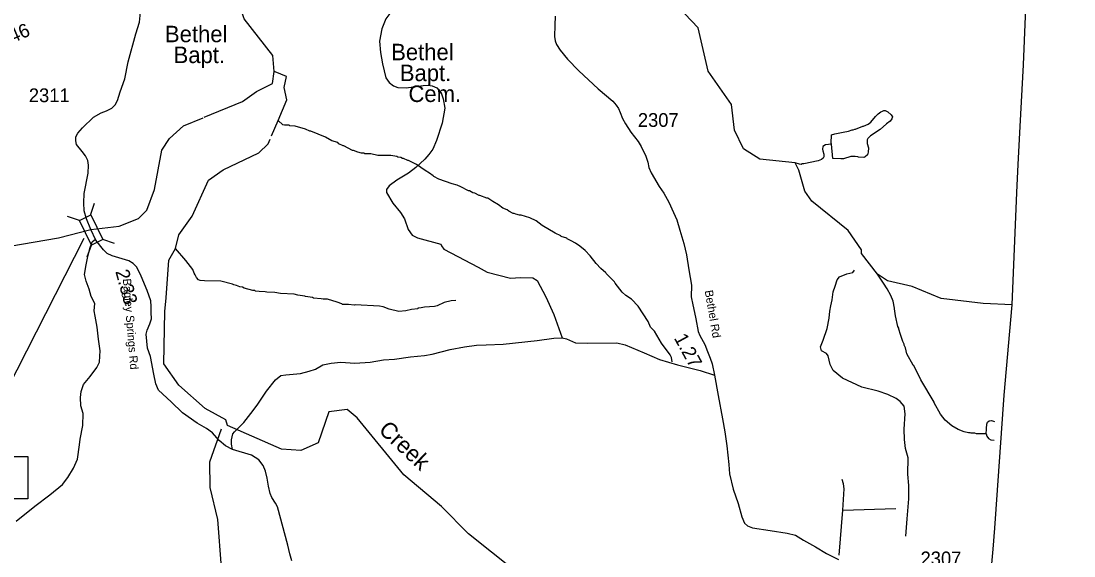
# Model space of a CAD drawing. Extents: x 1248224 to 1454986, y 825081 to 985870.
# Drawn here: x 1437975 to 1447562, y 896761 to 901631 of the extents above; entities that cross this region are included whole.
import ezdxf

# ---------------------------------------------------------------- set-up
doc = ezdxf.new("R2010")
doc.units = 0
for name, color, linetype in [('Exist Boundary Political CountyLine', 7, 'Continuous'), ('Exist Cultural Cemetery Label', 7, 'Continuous'), ('Exist Cultural Church with Cemetery Label', 7, 'Continuous'), ('Exist Hydrographic Creek Single Shore', 7, 'Continuous'), ('Exist Hydrographic Creek Single Shore Label', 7, 'Continuous'), ('Exist Hydrographic Misc Water Feature', 7, 'Continuous'), ('Exist Road Non-System Type 51', 7, 'Continuous'), ('Exist Road Secondary Mileage Hundredths English Label', 7, 'Continuous'), ('Exist Road Secondary Structure Standard Bridge Attributed CELL', 7, 'Continuous'), ('Exist Road Secondary Structure Standard Bridge Number Label', 7, 'Continuous'), ('Exist Road Secondary Type 51 Attributed', 7, 'Continuous'), ('Exist Road Secondary Type 51 Label', 7, 'Continuous'), ('Exist Road Secondary Type 51 Number Label', 7, 'Continuous')]:
    doc.layers.add(name, color=color, linetype=linetype)

msp = doc.modelspace()

# ---------------------------------------------------------------- linework, layer by layer
at = {"layer": 'Exist Boundary Political CountyLine'}
msp.add_lwpolyline([(1446799.8, 896521.5), (1446825.8, 896823.5), (1446841.8, 897015.6), (1446926.8, 898224.2), (1446998.8, 899046.2), (1447042.8, 900070.9), (1447055.8, 900324.4), (1447072.8, 900671.9), (1447103.8, 901231.8), (1447340.8, 906984.9), (1447562.3, 910136.3)], dxfattribs=at)
at = {"layer": 'Exist Hydrographic Creek Single Shore'}
for points in [[(1438609.1, 899734.3), (1438868.7, 899762.3), (1439045.7, 899834.4), (1439121.8, 899908.3), (1439191.7, 900097.2), (1439257.7, 900453.8), (1439326.7, 900560.8), (1439453.7, 900676.4), (1439631.9, 900750)], [(1439297.7, 899110.2), (1439321.7, 899454.5), (1439381.8, 899561.5), (1439410.6, 899683), (1439534.6, 899855.1), (1439681.2, 900182.3), (1439816.5, 900275.4), (1440138.9, 900431.6), (1440223.9, 900512), (1440242.9, 900556.1)], [(1437872.7, 899582.1), (1438315.3, 899656.3), (1438609.1, 899734.3)], [(1439856.2, 897949.6), (1439841.1, 897999.3), (1439651.1, 898104.7), (1439413.2, 898316.5), (1439275.2, 898509.6), (1439285.1, 898985.4), (1439297.7, 899110.2)], [(1442514.7, 896464.9), (1442467.8, 896630.1), (1442049.8, 896963.5), (1441803.7, 897211.4), (1441459.8, 897500.8), (1441035.7, 898018.1), (1440945.7, 898095.4), (1440778.8, 898072.6), (1440681.7, 897792.1), (1440521.7, 897719.9), (1440346.7, 897733.2), (1439856.2, 897949.6)]]:
    msp.add_lwpolyline(points, dxfattribs=at)
at = {"layer": 'Exist Hydrographic Misc Water Feature'}
for points in [[(1440278.5, 901171.3), (1440267.2, 901318), (1440006.8, 901650.1), (1439911.7, 901934.3), (1439917.7, 902095)], [(1445772.8, 899327.7), (1445626.8, 899514.5), (1445626.8, 899547.3), (1445505.8, 899723.7), (1445176.8, 899989.7), (1445111.8, 900083), (1445057.8, 900274.5), (1445023.1, 900338.8), (1444700.8, 900373.7), (1444552.8, 900468.5), (1444472.8, 900637.6), (1444443.8, 900871.2), (1444232.8, 901174.2), (1444140.8, 901570), (1444017.8, 901697.3)], [(1439642.2, 900754.2), (1439991.7, 900898.6), (1440118.7, 900988), (1440264.4, 901061.3), (1440278.5, 901171.3)], [(1440255.3, 900584.7), (1440315.4, 900723.9), (1440394.1, 900914.6), (1440371.5, 901024.6), (1440391.3, 901126.2), (1440288.7, 901168.4), (1440278.5, 901171.3)], [(1445353.3, 900511), (1445352, 900520.1), (1445353.5, 900593.6), (1445383.8, 900605.4), (1445462.1, 900617.7), (1445510.3, 900628.5), (1445542.6, 900639.9), (1445550.6, 900639.7), (1445566.7, 900647.3), (1445574.7, 900647.2), (1445639.3, 900673.7), (1445647.3, 900673.5), (1445687.7, 900692.6), (1445712.1, 900710.1), (1445755.2, 900763.1), (1445779.7, 900786.6), (1445804.1, 900804.1), (1445820.3, 900811.7), (1445830.4, 900815.5), (1445842.4, 900815.2), (1445866.2, 900804.7), (1445897.5, 900776), (1445909.1, 900757.7), (1445902.8, 900739.9), (1445888.2, 900718.2), (1445855.7, 900694.9), (1445798.6, 900644.1), (1445709.4, 900586.1), (1445686.8, 900562.6), (1445678.5, 900548.8), (1445679.9, 900516.8), (1445690.9, 900476.5), (1445690.1, 900436.5), (1445683.6, 900412.6), (1445661.2, 900393.1), (1445649.1, 900389.4), (1445601.1, 900390.5), (1445593.2, 900394.7), (1445569.2, 900397.1), (1445529.3, 900396.1), (1445464.9, 900377.4), (1445440.8, 900376), (1445367.4, 900380.1), (1445353.3, 900511)], [(1443904.1, 898527.3), (1443897, 898567.5), (1443885.5, 898591.8), (1443807.9, 898697.5), (1443742.2, 898807), (1443707, 898843.8), (1443684.1, 898896.3), (1443595.2, 899036.3), (1443532.6, 899097.7), (1443481.2, 899131), (1443447.9, 899161.7), (1443383.7, 899245.2), (1443379.9, 899255.2), (1443301.7, 899333), (1443299.4, 899338.7), (1443253.8, 899378.5), (1443211.7, 899423.1), (1443157.1, 899494.3), (1443110.3, 899543.3), (1443063.1, 899582.4), (1443023.6, 899607.3), (1442984.2, 899630.2), (1442946.5, 899647.1), (1442944.6, 899653), (1442893, 899670.2), (1442889.8, 899675.4), (1442837.7, 899699.5), (1442719.2, 899770.1), (1442664.1, 899811.4), (1442608.7, 899840.6), (1442529.3, 899862.4), (1442513.3, 899862.8), (1442481.4, 899871.5), (1442465.6, 899879.8), (1442457.6, 899880), (1442416.1, 899900.9), (1442402.3, 899913.2), (1442361.5, 899928.7), (1442323.3, 899959.1), (1442270.8, 899986.7), (1442224.6, 900017.2), (1442216.6, 900017.4), (1442153.2, 900042.8), (1442145.2, 900043), (1442105.6, 900063.9), (1442089.7, 900068.3), (1442058.1, 900085), (1442050.1, 900085.2), (1441978.9, 900122.8), (1441947.2, 900135.5), (1441899.4, 900148.5), (1441780.4, 900191.2), (1441732.9, 900216.3), (1441728.4, 900222.3), (1441693.6, 900247.2), (1441654.1, 900270), (1441575.3, 900323.8), (1441504.1, 900361.4), (1441496.1, 900361.6), (1441456.5, 900378.5), (1441448.5, 900378.7), (1441432.6, 900387), (1441406.8, 900391.6), (1441396.9, 900397.8), (1441342.4, 900405.7), (1441225.1, 900407.6), (1441161.5, 900421), (1441105.5, 900422.3), (1441097.6, 900426.5), (1441073.6, 900427), (1441041.7, 900435.7), (1441002.1, 900452.6), (1440994.1, 900452.8), (1440915, 900494.6), (1440907, 900494.8), (1440869.5, 900513.6), (1440859.6, 900523.8), (1440804.1, 900541.1), (1440746.4, 900574.3), (1440614, 900629.4), (1440606, 900629.5), (1440566.4, 900646.4), (1440470.9, 900672.5), (1440423.1, 900677.6), (1440415.2, 900681.8), (1440375.2, 900682.7), (1440359.3, 900687), (1440315.4, 900723.9)], [(1445353.3, 900511), (1445299.6, 900503.2), (1445277.2, 900489.7), (1445272.7, 900465.8), (1445274.4, 900449.7), (1445285.8, 900417.5), (1445285.2, 900393.5), (1445278.9, 900381.6), (1445264.6, 900370), (1445232.4, 900358.7), (1445103.8, 900329.6), (1445087.8, 900329.9), (1445079.8, 900326.1), (1445063.8, 900326.4), (1445023.1, 900338.8)], [(1441932.8, 899085.6), (1441892.9, 899084.6), (1441828.5, 899069.9), (1441763.9, 899039.4), (1441739.7, 899031.9), (1441649.6, 899025.9), (1441619.4, 899018.6), (1441589.4, 899017.2), (1441587.2, 899011.3), (1441529.6, 899003.9), (1441477.8, 898992.1), (1441414, 898987.2), (1441327.2, 899009.1), (1441271.7, 899030.4), (1441239.8, 899035.1), (1441016.1, 899046), (1441008, 899044.2), (1440957.4, 899050), (1440900.1, 899050.7), (1440897, 899055.8), (1440852.6, 899071.7), (1440765.2, 899097.6), (1440725.2, 899098.5), (1440709.3, 899102.9), (1440637.4, 899108.5), (1440629.5, 899112.7), (1440565.7, 899122.1), (1440557.8, 899126.3), (1440494, 899135.8), (1440462.2, 899144.5), (1440338.4, 899151.2), (1440286.6, 899160.4), (1440214.6, 899161.9), (1440198.7, 899166.3), (1440142.7, 899167.5), (1440110.9, 899172.3), (1440103, 899176.5), (1440087, 899176.8), (1440007.4, 899198.6), (1439991.6, 899206.9), (1439967.6, 899211.4), (1439935.9, 899224.1), (1439912.1, 899228.7), (1439900.2, 899235), (1439792.8, 899263.4), (1439644.9, 899264.6), (1439604.9, 899267.6), (1439591, 899273.9), (1439573.5, 899296.3), (1439562, 899320.5), (1439550.4, 899336.8), (1439539.2, 899369.1), (1439476.9, 899450.5), (1439381.8, 899561.5)], [(1446998.8, 899046.2), (1446734.8, 899058.8), (1446351.8, 899105.9), (1446087.8, 899213.1), (1445863.8, 899266.8), (1445772.8, 899327.7)], [(1446762, 897871.7), (1446674.3, 897873.6), (1446658.4, 897877.9), (1446626.4, 897878.6), (1446618.5, 897882.8), (1446602.5, 897883.1), (1446562.7, 897892.1), (1446507.1, 897913.3), (1446451.9, 897946.7), (1446388.9, 897996.1), (1446347.8, 898051.3), (1446288.5, 898154.4), (1446288.6, 898162.4), (1446169, 898365.1), (1446103.8, 898494.6), (1446098.5, 898497.9), (1446042.1, 898599.9), (1446027.3, 898656.3), (1446015.8, 898680.6), (1446016, 898688.6), (1446004.6, 898712.8), (1445982, 898777.4), (1445967, 898825.7), (1445967.2, 898833.7), (1445959.6, 898849.9), (1445937.7, 898946.4), (1445927.1, 899010.7), (1445928.8, 899017), (1445915.2, 899079.7), (1445893.7, 899131.4), (1445863, 899192.1), (1445828.1, 899243), (1445772.8, 899327.7)], [(1446762, 897871.7), (1446767.2, 897915), (1446765.4, 897922.9), (1446768.3, 897962.4), (1446774.6, 897978.3), (1446790.8, 897992), (1446812.9, 897993.4), (1446838.6, 897986.3)], [(1439148.7, 893578.2), (1439161.7, 893811.1), (1439248.7, 894026), (1439253.7, 894291.8), (1439229.7, 894318.6), (1439223.8, 894443.4), (1439089.8, 894820.4), (1439089, 894876.6), (1439276.8, 895026.7), (1439344.7, 895107.4), (1439350.7, 895392.9), (1439325.7, 895416.4), (1439256.7, 895703.4), (1439254.7, 896018.7), (1439348.7, 896151.3), (1439660.7, 896328.9), (1439745.7, 896425.7), (1439800.7, 896657.6), (1439767.8, 897091.7), (1439697.7, 897385.2), (1439693.7, 897618.4), (1439799.8, 897918.3)], [(1446762, 897871.7), (1446767.8, 897851.8), (1446783.4, 897830.1), (1446805.1, 897819.6), (1446835.3, 897813.8)]]:
    msp.add_lwpolyline(points, dxfattribs=at)
at = {"layer": 'Exist Road Non-System Type 51'}
for p, q in [((1445424, 896769.9), (1445459.2, 897177.7)), ((1445459.2, 897177.7), (1445942, 897193.4))]:
    msp.add_line(p, q, dxfattribs=at)
for points in [[(1441361.2, 901736.2), (1441295.7, 901651.4), (1441259.1, 901560.8), (1441239.8, 901448.9), (1441247.5, 901343.9), (1441264.9, 901239.7), (1441295.7, 901114.4)], [(1441295.7, 901114.4), (1441328.4, 901071), (1441365, 901040.2), (1441405.5, 901026.7), (1441482.6, 901022.8), (1441636.7, 901044), (1441683, 901047.9), (1441719.6, 901042.1), (1441761.9, 901022.8), (1441800.5, 900978.5), (1441819.7, 900922.5), (1441833.2, 900837.7), (1441810.1, 900700.8), (1441758.1, 900542.7), (1441725.3, 900464.6), (1441686.8, 900416.4), (1441652.1, 900372), (1441569.3, 900298.8), (1441503.8, 900246.7), (1441397.8, 900183.1), (1441326.5, 900131), (1441301.5, 900096.3), (1441301.5, 900069.3), (1441361.2, 899971.9), (1441430.6, 899887.1), (1441467.2, 899831.2), (1441499.9, 899732.9), (1441536.5, 899680.8), (1441584.7, 899657.7), (1441796.6, 899598.8), (1441804.3, 899585.3), (1441823.6, 899554.5), (1441887.2, 899519.8), (1442137.7, 899390.6), (1442218.6, 899344.3), (1442432.4, 899290.3), (1442523, 899296.1), (1442636.7, 899294.2), (1442675.2, 899269.1), (1442754.2, 899118.7), (1442827.4, 898960.6), (1442902.9, 898745.7)], [(1437930.4, 897078.1), (1438102, 897214.4), (1438238.2, 897317.9), (1438352.6, 897410.6), (1438401.6, 897476), (1438453.4, 897560.5), (1438488.8, 897642.3), (1438507.9, 897773.1), (1438513.3, 897824.9), (1438537.8, 897947.6), (1438540.5, 898056.6), (1438518.7, 898127.5), (1438515.7, 898202.5), (1438521.2, 898257), (1438543, 898322.4), (1438605.6, 898396), (1438665.5, 898477.8), (1438690, 898524.1), (1438692.8, 898578.6), (1438695.5, 898627.7), (1438679.1, 898734), (1438668.2, 898843), (1438651.2, 898945), (1438640.3, 898994.1), (1438645.8, 899059.5), (1438613.1, 899122.2), (1438594, 899190.3), (1438569.5, 899261.2), (1438553.2, 899323.9), (1438566.8, 899411.1), (1438580.4, 899471.1), (1438602.2, 899561), (1438621.3, 899621), (1438656.8, 899649.1)], [(1446032.1, 896941.5), (1446045.2, 897098.7), (1446058.3, 897282.2), (1446058.3, 897403.4), (1446048.5, 897505), (1446051.8, 897655.6), (1446028.9, 897740.8), (1446019, 897822.7), (1446015.8, 897914.4), (1446025.7, 898053.5), (1446015.9, 898125.5), (1445979.8, 898168.1), (1445943.8, 898194.3), (1445868.5, 898230.4), (1445780.2, 898259.9), (1445629.6, 898299.2), (1445456.1, 898381.1), (1445371, 898449.9), (1445341.5, 898505.5), (1445325.1, 898584.2), (1445308.8, 898603.8), (1445262.9, 898630), (1445253.1, 898666.1), (1445279.3, 898725), (1445315.3, 898833.1), (1445335, 898924.9), (1445338.7, 898988.9), (1445348.5, 899038), (1445361.6, 899093.7), (1445371.4, 899165.8), (1445387.8, 899218.2), (1445407.5, 899273.9), (1445427.1, 899303.4), (1445495.8, 899329.6), (1445548.2, 899342.7), (1445564.6, 899362.3)], [(1439900.3, 897731.7), (1439890.7, 897778.3), (1439890.7, 897817.3), (1439902.4, 897872), (1439918.1, 897891.5), (1440003.9, 897977.5), (1440066.4, 898059.5), (1440124.9, 898133.7), (1440210.8, 898262.7), (1440292.8, 898364.2), (1440339.6, 898403.3), (1440386.5, 898411.1), (1440519.2, 898422.8), (1440597.3, 898442.4), (1440655.8, 898461.9), (1440722.2, 898501), (1440800.3, 898516.6), (1440886.1, 898524.4), (1441015, 898516.6), (1441155.5, 898524.4), (1441276.5, 898547.8), (1441374.1, 898551.7), (1441522.4, 898575.2), (1441647.3, 898586.9), (1441717.6, 898598.6), (1441881.6, 898641.6), (1442014.3, 898665), (1442123.6, 898680.6), (1442209.5, 898684.6), (1442365.6, 898688.5), (1442674, 898723.6), (1442826.2, 898743.1), (1442902.9, 898745.7), (1442941.9, 898737.9), (1443023.9, 898702.7), (1443133.2, 898698.8), (1443398.7, 898702.7), (1443476.7, 898683.2), (1443648.5, 898609), (1443789, 898550.4), (1443953, 898499.6), (1444159.9, 898448.8), (1444289, 898405.5)], [(1445459.2, 897177.7), (1445469, 897371.4), (1445465.1, 897416.4), (1445451.4, 897457.4)]]:
    msp.add_lwpolyline(points, dxfattribs=at)
at = {"layer": 'Exist Road Secondary Structure Standard Bridge Attributed CELL'}
for p, q in [((1438608, 899864.5), (1438644.6, 899971.6)), ((1438506.4, 899814.6), (1438399.3, 899851.2)), ((1438578.6, 899484.7), (1438615.1, 899591.8)), ((1438826.2, 899606.2), (1438719.1, 899642.8))]:
    msp.add_line(p, q, dxfattribs=at)
msp.add_lwpolyline([(1438615.1, 899591.8), (1438506, 899814.4), (1438609.9, 899865.4), (1438719.1, 899642.8)], close=True, dxfattribs=at)
at = {"layer": 'Exist Road Secondary Structure Standard Bridge Number Label'}
msp.add_line((1438547.3, 899650.6), (1437588.3, 897778.3), dxfattribs=at)
msp.add_lwpolyline([(1437108.6, 897666), (1438037.6, 897666), (1438037.6, 897281.9), (1437108.6, 897281.9)], close=True, dxfattribs=at)
at = {"layer": 'Exist Road Secondary Type 51 Attributed'}
for points in [[(1438609.1, 899734.3), (1438570.6, 899831), (1438550.9, 899904.3), (1438548.1, 899975.4), (1438549.9, 900062.1), (1438584.9, 900247.3), (1438588.6, 900319.2), (1438583.1, 900359.7), (1438562.8, 900402.2), (1438531.5, 900444.6), (1438479.9, 900507.2), (1438472.6, 900539.6), (1438472.6, 900576.5), (1438491, 900609.7), (1438535.2, 900659.5), (1438634.7, 900755.3), (1438704.7, 900795.9), (1438754.4, 900814.3), (1438802.3, 900838.3), (1438831.8, 900867.8), (1438853.9, 900908.4), (1438877.8, 900985.8), (1438919.7, 901104.1), (1438951, 901260.8), (1439021, 901515.2), (1439052.3, 901620.3), (1439074.4, 901837.4)], [(1442837.1, 901674.8), (1442835.2, 901591.9), (1442833.4, 901490.5), (1442838.9, 901451.7), (1442851.8, 901418.5), (1442885, 901365.1), (1442951.1, 901284.8), (1443054.3, 901177.9), (1443231.1, 901013.8), (1443365.1, 900900.4), (1443394.6, 900865.3), (1443414.8, 900835.8), (1443429.6, 900797.1), (1443451.7, 900743.7), (1443479.3, 900695.7), (1443527.2, 900620.1), (1443593.5, 900533.5), (1443622.7, 900490.1), (1443663.3, 900399.8), (1443683.5, 900346.3), (1443692.7, 900298.4), (1443713, 900248.6), (1443786.7, 900125.1), (1443827, 900063.6), (1443874.9, 899980.6), (1443917.2, 899888.4), (1443944.9, 899822.1), (1443972.5, 899728), (1444009.3, 899604.5), (1444035.1, 899501.8), (1444055.3, 899367.2), (1444079.3, 899226.2), (1444077.4, 899121.1), (1444092.2, 899047.3), (1444106.9, 898977.3), (1444119.8, 898918.3), (1444140.1, 898804), (1444154.8, 898769.5), (1444200.8, 898686.5), (1444226.6, 898622), (1444250.6, 898561.1), (1444267.2, 898511.4), (1444289, 898405.5), (1444322.1, 898221.1), (1444362.7, 898009.1), (1444384.7, 897890), (1444403.1, 897764.6), (1444419.7, 897593.1), (1444427.1, 897508.9), (1444460.2, 897370.6), (1444506.3, 897239.7), (1444539.3, 897117.2), (1444561.4, 897060.1), (1444589, 897036.1), (1444636.9, 897017.7), (1444795.4, 896993.7), (1444951.9, 896969.7), (1445026.6, 896950), (1445100.3, 896905.7), (1445209, 896843), (1445310.3, 896784), (1445417.1, 896728.7)], [(1440441.3, 896718), (1440422.9, 896780.7), (1440404.4, 896858.1), (1440308.8, 897207.3), (1440292.2, 897240.5), (1440257.2, 897293.9), (1440242.5, 897330.8), (1440227.7, 897395.3), (1440214.9, 897469.1), (1440202, 897533.6), (1440179.9, 897585.2), (1440141.2, 897636.9), (1440074.9, 897677.4), (1439900.3, 897731.7), (1439835.8, 897764.9), (1439778.7, 897812.8), (1439719.8, 897882.9), (1439664.5, 897921.6), (1439578.7, 897968.7), (1439444.2, 898064.6), (1439342.9, 898164.1), (1439226.8, 898269.2), (1439202.9, 898328.2), (1439184.5, 898416.7), (1439155, 898577.1), (1439128, 898653.4), (1439115.1, 898778.8), (1439122.4, 898815.7), (1439148.2, 898872.8), (1439163, 898918.9), (1439159.3, 898976.1), (1439161.1, 899033.2), (1439155.6, 899083), (1439124.3, 899177), (1439069, 899308.8), (1439030.3, 899389.9), (1438995.3, 899424.9), (1438956.6, 899447.1), (1438805.3, 899491.9), (1438759.5, 899513.4), (1438724.5, 899546.6), (1438657, 899636.6), (1438609.1, 899734.3)]]:
    msp.add_lwpolyline(points, dxfattribs=at)

# ---------------------------------------------------------------- texts
at = {"layer": 'Exist Cultural Cemetery Label'}
for s, p in [('Bethel', (1441345.4, 901273.7)), ('Bapt.', (1441424.2, 901083.7)), ('Cem.', (1441502.9, 900893.7))]:
    msp.add_text(s, height=150, dxfattribs=at).set_placement(p)
at = {"layer": 'Exist Cultural Church with Cemetery Label'}
for s, p in [('Bethel', (1439285.5, 901437.9)), ('Bapt.', (1439364.3, 901247.9))]:
    msp.add_text(s, height=150, dxfattribs=at).set_placement(p)
at = {"layer": 'Exist Hydrographic Creek Single Shore Label'}
msp.add_text('Creek', height=150, rotation=316.73796, dxfattribs=at).set_placement((1441222.1, 897897.4))
at = {"layer": 'Exist Road Secondary Mileage Hundredths English Label'}
for s, rotation, p in [('.46', 23.29173, (1437854.9, 901410.3)), ('2.33', 285.28415, (1438832.9, 899351.6)), ('1.27', 298.57354, (1443917.5, 898745.2))]:
    msp.add_text(s, height=125, rotation=rotation, dxfattribs=at).set_placement(p)
at = {"layer": 'Exist Road Secondary Type 51 Label'}
for s, rotation, p in [('Bagley Springs Rd', 274.69849, (1438901.6, 899283.4)), ('Bethel Rd', 279.66119, (1444199.8, 899174.8))]:
    msp.add_text(s, height=75, rotation=rotation, dxfattribs=at).set_placement(p)
at = {"layer": 'Exist Road Secondary Type 51 Number Label'}
for s, p in [('2311', (1438045.9, 900892.3)), ('2307', (1443591.5, 900667.4)), ('2307', (1446165.7, 896676.4))]:
    msp.add_text(s, height=125, dxfattribs=at).set_placement(p)

doc.saveas('drawing.dxf')
